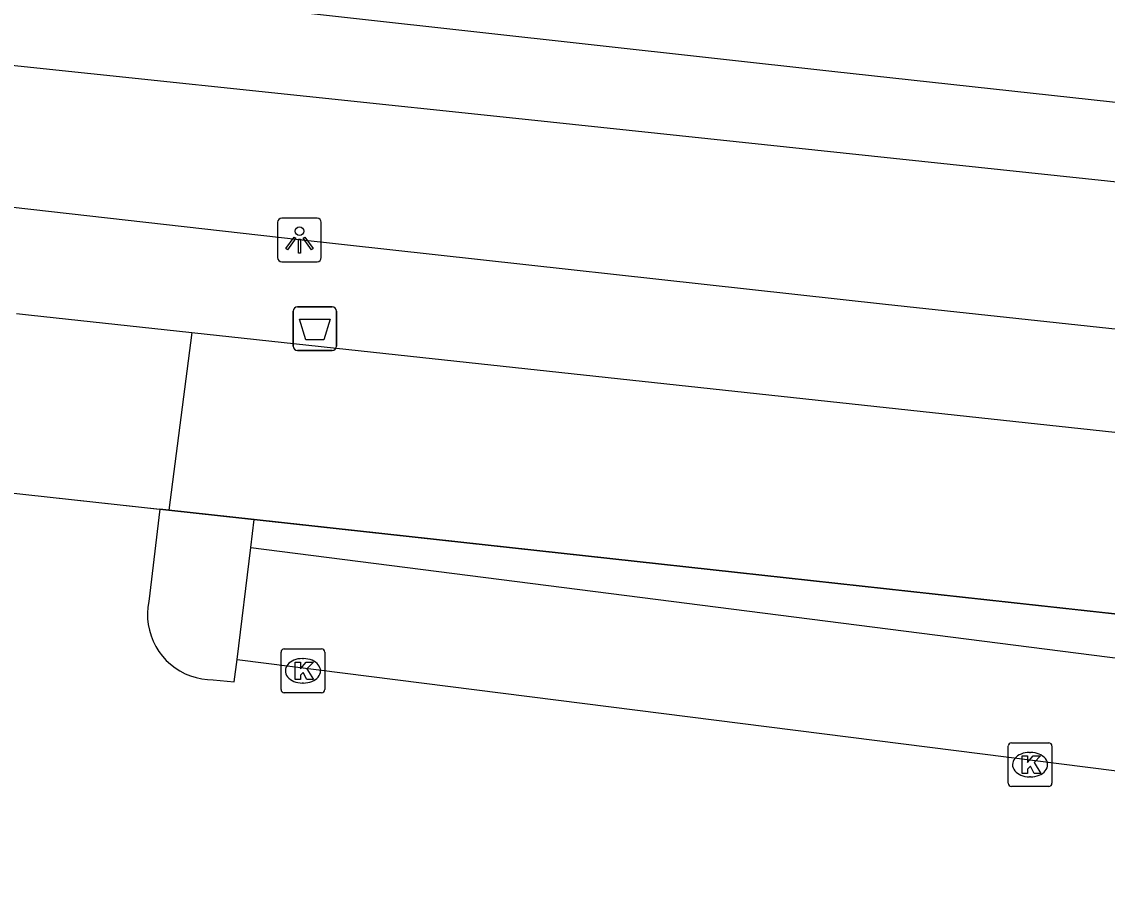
# Model space of a CAD drawing. Extents: x 162186 to 163152, y 385513 to 386513.
# Drawn here: x 162434.06 to 162458.86, y 386426.88 to 386447 of the extents above; entities that cross this region are included whole.
import ezdxf

# ---------------------------------------------------------------- set-up
doc = ezdxf.new("R2010")
doc.units = 0
for name, color, linetype in [('IMGEO_Afvalbak', 7, 'Continuous'), ('IMGEO_Fietspad_gesloten', 7, 'Continuous'), ('IMGEO_Groenvoorziening', 7, 'Continuous'), ('IMGEO_Haag', 7, 'Continuous'), ('IMGEO_Hek', 7, 'Continuous'), ('IMGEO_Kolk', 7, 'Continuous'), ('IMGEO_Lichtpunt', 7, 'Continuous'), ('IMGEO_Parkeervlak_open', 7, 'Continuous'), ('IMGEO_Rijbaan_lokaal_open', 7, 'Continuous'), ('IMGEO_Voetpad_open', 7, 'Continuous')]:
    doc.layers.add(name, color=color, linetype=linetype)

msp = doc.modelspace()

# ---------------------------------------------------------------- linework, layer by layer
at = {"layer": 'IMGEO_Afvalbak'}
for p, q in [((162440.359, 386440.487), (162441.149, 386440.487)), ((162441.149, 386440.487), (162440.359, 386440.487)), ((162440.259, 386439.587), (162440.259, 386440.387)), ((162440.259, 386440.387), (162440.259, 386439.587)), ((162441.249, 386440.387), (162441.249, 386439.587)), ((162441.249, 386439.587), (162441.249, 386440.387)), ((162441.149, 386439.487), (162440.359, 386439.487)), ((162440.359, 386439.487), (162441.149, 386439.487))]:
    msp.add_line(p, q, dxfattribs=at)
msp.add_lwpolyline([(162440.402, 386440.201), (162441.106, 386440.201), (162440.957, 386439.731), (162440.551, 386439.731), (162440.402, 386440.201)], dxfattribs=at)
for centre, start, end in [((162440.359, 386440.387), 90, 180), ((162440.359, 386440.387), 90, 180), ((162441.149, 386440.387), 0, 90), ((162441.149, 386440.387), 360, 90), ((162440.359, 386439.587), 180, 270), ((162440.359, 386439.587), 180, 270), ((162441.149, 386439.587), 270, 0), ((162441.149, 386439.587), 270, 0)]:
    msp.add_arc(centre, 0.1, start, end, dxfattribs=at)
at = {"layer": 'IMGEO_Fietspad_gesloten'}
for points in [[(162410.16, 386448.539), (162420.849, 386447.373), (162445.492, 386444.783), (162513.786, 386437.543)], [(162535.416, 386431.622), (162512.845, 386434.099), (162495.383, 386436.058), (162491.163, 386436.474), (162475.78, 386438.147), (162465.837, 386439.248), (162453.79, 386440.539), (162440.398, 386442.014), (162431.632, 386443.01), (162415.005, 386444.81), (162413.301, 386445.028), (162409.778, 386445.416)]]:
    msp.add_lwpolyline(points, dxfattribs=at)
at = {"layer": 'IMGEO_Groenvoorziening'}
msp.add_lwpolyline([(162509.644, 386427.917), (162439.369, 386435.627)], dxfattribs=at)
at = {"layer": 'IMGEO_Haag'}
for points in [[(162439.369, 386435.627), (162437.422, 386435.841)], [(162439.29, 386434.984), (162439.369, 386435.627)]]:
    msp.add_lwpolyline(points, dxfattribs=at)
at = {"layer": 'IMGEO_Hek'}
for points in [[(162433.597, 386436.261), (162437.422, 386435.841)], [(162437.422, 386435.841), (162512.792, 386427.572)]]:
    msp.add_lwpolyline(points, dxfattribs=at)
at = {"layer": 'IMGEO_Kolk'}
for p, q in [((162439.982, 386431.743), (162439.982, 386432.595)), ((162440.057, 386432.669), (162440.909, 386432.669)), ((162440.983, 386432.595), (162440.983, 386431.743)), ((162440.47, 386432.449), (162440.495, 386432.449)), ((162440.493, 386431.889), (162440.468, 386431.889)), ((162440.909, 386431.669), (162440.057, 386431.669)), ((162456.592, 386429.599), (162456.592, 386430.451)), ((162456.667, 386430.525), (162457.519, 386430.525)), ((162457.08, 386430.305), (162457.105, 386430.305)), ((162457.593, 386430.451), (162457.593, 386429.599)), ((162457.103, 386429.745), (162457.078, 386429.745)), ((162457.519, 386429.525), (162456.667, 386429.525))]:
    msp.add_line(p, q, dxfattribs=at)
for points in [[(162439.982, 386431.743), (162439.982, 386432.595)], [(162440.057, 386432.669), (162440.909, 386432.669)], [(162440.983, 386432.595), (162440.983, 386431.743)], [(162440.303, 386432.369), (162440.426, 386432.369), (162440.426, 386432.218), (162440.556, 386432.369), (162440.72, 386432.369), (162440.574, 386432.218), (162440.727, 386431.969), (162440.575, 386431.969), (162440.49, 386432.133), (162440.426, 386432.066), (162440.426, 386431.969), (162440.303, 386431.969), (162440.303, 386432.369)], [(162440.909, 386431.669), (162440.057, 386431.669)], [(162456.592, 386429.599), (162456.592, 386430.451)], [(162456.667, 386430.525), (162457.519, 386430.525)], [(162457.593, 386430.451), (162457.593, 386429.599)], [(162456.913, 386430.225), (162457.036, 386430.225), (162457.036, 386430.074), (162457.166, 386430.225), (162457.33, 386430.225), (162457.184, 386430.074), (162457.337, 386429.825), (162457.185, 386429.825), (162457.1, 386429.989), (162457.036, 386429.922), (162457.036, 386429.825), (162456.913, 386429.825), (162456.913, 386430.225)], [(162457.519, 386429.525), (162456.667, 386429.525)]]:
    msp.add_lwpolyline(points, dxfattribs=at)
for centre, start, end in [((162440.059, 386432.593), 91.552, 178.448), ((162440.059, 386432.593), 91.552, 178.448), ((162440.907, 386432.593), 1.552, 88.448), ((162440.907, 386432.593), 1.552, 88.448), ((162440.059, 386431.745), 181.552, 268.448), ((162440.059, 386431.745), 181.552, 268.448), ((162440.907, 386431.745), 271.552, 358.448), ((162440.907, 386431.745), 271.552, 358.448), ((162456.669, 386430.449), 91.552, 178.448), ((162456.669, 386430.449), 91.552, 178.448), ((162457.517, 386430.449), 1.552, 88.448), ((162457.517, 386430.449), 1.552, 88.448), ((162456.669, 386429.601), 181.552, 268.448), ((162456.669, 386429.601), 181.552, 268.448), ((162457.517, 386429.601), 271.552, 358.448), ((162457.517, 386429.601), 271.552, 358.448)]:
    msp.add_arc(centre, 0.0765, start, end, dxfattribs=at)
for centre, major_axis, ratio, start_param, end_param in [((162440.469, 386432.169), (-0.387, 0.002), 0.722429, 4.712389, 7.853982), ((162440.494, 386432.169), (-0.39, 0.002), 0.717154, 1.570796, 4.712389), ((162457.079, 386430.025), (-0.387, 0.002), 0.722429, 4.712389, 7.853982), ((162457.104, 386430.025), (-0.39, 0.002), 0.717154, 1.570796, 4.712389)]:
    msp.add_ellipse(centre, major_axis=major_axis, ratio=ratio, start_param=start_param, end_param=end_param, dxfattribs=at)
at = {"layer": 'IMGEO_Lichtpunt'}
for p, q in [((162440.807, 386442.512), (162439.999, 386442.512)), ((162440.807, 386442.512), (162439.999, 386442.512)), ((162439.905, 386442.417), (162439.905, 386441.61)), ((162439.905, 386442.417), (162439.905, 386441.61)), ((162440.901, 386441.61), (162440.901, 386442.417)), ((162440.901, 386441.61), (162440.901, 386442.417)), ((162439.999, 386441.516), (162440.807, 386441.516)), ((162439.999, 386441.516), (162440.807, 386441.516))]:
    msp.add_line(p, q, dxfattribs=at)
for points in [[(162440.279, 386442.081), (162440.318, 386442.053), (162440.13, 386441.791), (162440.092, 386441.818), (162440.279, 386442.081)], [(162440.381, 386442.033), (162440.428, 386442.033), (162440.428, 386441.711), (162440.381, 386441.711), (162440.381, 386442.033)], [(162440.491, 386442.053), (162440.529, 386442.08), (162440.716, 386441.818), (162440.677, 386441.79), (162440.491, 386442.053)]]:
    msp.add_lwpolyline(points, dxfattribs=at)
msp.add_circle((162440.404, 386442.215), 0.0994, dxfattribs=at)
for centre, start, end in [((162439.999, 386442.417), 90, 180), ((162439.999, 386442.417), 90, 180), ((162440.807, 386442.417), 0, 90), ((162440.807, 386442.417), 0, 90), ((162439.999, 386441.61), 180, 270), ((162439.999, 386441.61), 180, 270), ((162440.807, 386441.61), 270, 0), ((162440.807, 386441.61), 270, 360)]:
    msp.add_arc(centre, 0.0946, start, end, dxfattribs=at)
at = {"layer": 'IMGEO_Parkeervlak_open'}
for points in [[(162438.977, 386432.425), (162439.29, 386434.984)], [(162439.29, 386434.984), (162509.365, 386426.039)]]:
    msp.add_lwpolyline(points, dxfattribs=at)
at = {"layer": 'IMGEO_Rijbaan_lokaal_open'}
for points in [[(162511.316, 386439.442), (162452.562, 386445.864), (162394.901, 386452.259), (162387.143, 386453.119)], [(162433.597, 386436.261), (162437.214, 386435.864)], [(162437.214, 386435.864), (162436.96, 386433.753), (162436.939, 386433.622), (162436.93, 386433.489), (162436.933, 386433.357), (162436.948, 386433.225), (162436.975, 386433.095), (162437.013, 386432.967), (162437.062, 386432.844), (162437.121, 386432.726), (162437.191, 386432.613), (162437.271, 386432.507), (162437.36, 386432.408), (162437.457, 386432.318), (162437.562, 386432.237), (162437.674, 386432.165), (162437.791, 386432.103), (162437.914, 386432.052), (162438.04, 386432.013), (162438.17, 386431.984), (162438.302, 386431.967), (162438.434, 386431.962), (162438.915, 386431.92), (162438.977, 386432.425)], [(162438.977, 386432.425), (162509.426, 386423.511)]]:
    msp.add_lwpolyline(points, dxfattribs=at)
at = {"layer": 'IMGEO_Voetpad_open'}
for points in [[(162433.942, 386440.33), (162434.214, 386440.3), (162437.945, 386439.898)], [(162437.945, 386439.898), (162437.422, 386435.841)], [(162437.945, 386439.898), (162442.374, 386439.42), (162457.261, 386437.815), (162510.266, 386432.099), (162509.644, 386427.917)], [(162437.422, 386435.841), (162437.214, 386435.864)]]:
    msp.add_lwpolyline(points, dxfattribs=at)

doc.saveas('drawing.dxf')
